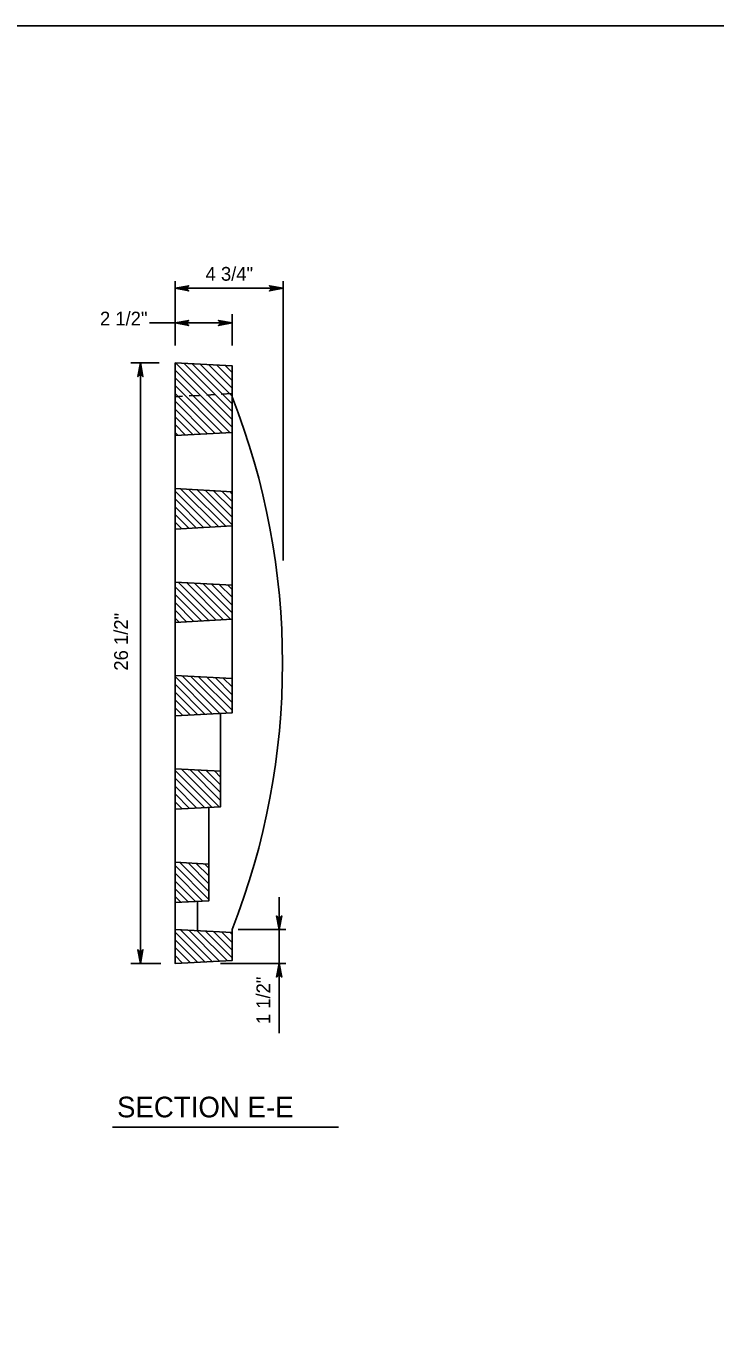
# Model space of a CAD drawing. Extents: x 2087776 to 2104538, y 970919 to 982612.
# Drawn here: x 2094129 to 2094622, y 977738 to 978665 of the extents above; entities that cross this region are included whole.
import ezdxf

# ---------------------------------------------------------------- set-up
doc = ezdxf.new("R2010")
doc.units = 0
doc.layers.add('1', color=7, linetype='Continuous')

msp = doc.modelspace()

# ---------------------------------------------------------------- linework, layer by layer
at = {"layer": '1'}
for p, q in [((2094235.79, 978437.02), (2094235.79, 978483.02)), ((2094312.97, 978477.94), (2094235.79, 978477.94)), ((2094312.97, 978283.5), (2094312.97, 978483.02)), ((2094276.61, 978437.02), (2094276.61, 978459.36)), ((2094276.61, 978453.14), (2094217.47, 978453.14)), ((2094224.57, 978424.67), (2094204.24, 978424.67)), ((2094211.06, 977995.44), (2094211.06, 978424.67)), ((2094276.61, 978422.48), (2094235.79, 978424.67)), ((2094235.79, 977995.44), (2094235.79, 978424.67)), ((2094276.61, 978384.23), (2094236.19, 978424.65)), ((2094276.61, 978389.8), (2094242.08, 978424.33)), ((2094276.61, 978395.37), (2094247.96, 978424.02)), ((2094276.61, 978400.93), (2094253.84, 978423.7)), ((2094276.61, 978406.5), (2094259.73, 978423.39)), ((2094276.61, 978412.07), (2094265.61, 978423.07)), ((2094276.61, 978417.64), (2094271.49, 978422.75)), ((2094276.61, 978422.48), (2094276.61, 978402.63)), ((2094276.61, 978378.66), (2094235.79, 978419.48)), ((2094274.94, 978374.77), (2094235.79, 978413.91)), ((2094269.66, 978374.48), (2094235.79, 978408.35)), ((2094264.37, 978374.2), (2094235.79, 978402.78)), ((2094264.23, 978401.96), (2094258.54, 978401.66)), ((2094276.61, 978402.63), (2094268.67, 978402.2)), ((2094276.61, 978332.59), (2094276.61, 978402.63)), ((2094241.23, 978400.73), (2094235.79, 978400.44)), ((2094259.09, 978373.91), (2094235.79, 978397.21)), ((2094253.18, 978401.37), (2094245.98, 978400.98)), ((2094253.81, 978373.63), (2094235.79, 978391.64)), ((2094248.52, 978373.35), (2094235.79, 978386.07)), ((2094243.24, 978373.06), (2094235.79, 978380.51)), ((2094237.95, 978372.78), (2094235.79, 978374.94)), ((2094276.61, 978374.85), (2094235.79, 978372.66)), ((2094276.61, 978332.59), (2094235.79, 978334.78)), ((2094261.49, 978307.3), (2094235.79, 978332.99)), ((2094256.2, 978307.01), (2094235.79, 978327.42)), ((2094266.77, 978307.58), (2094239.79, 978334.56)), ((2094272.06, 978307.86), (2094245.67, 978334.25)), ((2094276.61, 978308.87), (2094251.55, 978333.93)), ((2094276.61, 978314.44), (2094257.44, 978333.62)), ((2094276.61, 978320.01), (2094263.32, 978333.3)), ((2094276.61, 978325.58), (2094269.21, 978332.98)), ((2094276.61, 978331.14), (2094275.09, 978332.67)), ((2094276.61, 978308.11), (2094276.61, 978332.59)), ((2094250.92, 978306.73), (2094235.79, 978321.85)), ((2094245.64, 978306.44), (2094235.79, 978316.29)), ((2094240.35, 978306.16), (2094235.79, 978310.72)), ((2094276.61, 978308.11), (2094235.79, 978305.91)), ((2094276.61, 978265.84), (2094276.61, 978308.11)), ((2094276.61, 978265.84), (2094235.79, 978268.03)), ((2094259.9, 978240.46), (2094235.79, 978264.57)), ((2094265.18, 978240.75), (2094238.02, 978267.91)), ((2094270.47, 978241.03), (2094243.9, 978267.6)), ((2094275.75, 978241.32), (2094249.79, 978267.28)), ((2094276.61, 978246.02), (2094255.67, 978266.96)), ((2094276.61, 978251.59), (2094261.55, 978266.65)), ((2094276.61, 978257.16), (2094267.44, 978266.33)), ((2094276.61, 978262.73), (2094273.32, 978266.02)), ((2094276.61, 978241.36), (2094276.61, 978265.84)), ((2094254.62, 978240.18), (2094235.79, 978259)), ((2094249.33, 978239.9), (2094235.79, 978253.44)), ((2094244.05, 978239.61), (2094235.79, 978247.87)), ((2094238.76, 978239.33), (2094235.79, 978242.3)), ((2094276.58, 978241.36), (2094235.79, 978239.17)), ((2094276.61, 978241.36), (2094276.58, 978241.36)), ((2094276.61, 978199.09), (2094276.61, 978241.36)), ((2094276.61, 978199.09), (2094235.79, 978201.29)), ((2094262.43, 978173.85), (2094235.79, 978200.5)), ((2094267.72, 978174.14), (2094240.84, 978201.02)), ((2094273, 978174.42), (2094246.73, 978200.7)), ((2094276.61, 978176.38), (2094252.61, 978200.38)), ((2094276.61, 978181.95), (2094258.49, 978200.07)), ((2094276.61, 978187.52), (2094264.38, 978199.75)), ((2094276.61, 978193.08), (2094270.26, 978199.43)), ((2094276.61, 978198.65), (2094276.15, 978199.12)), ((2094276.61, 978174.62), (2094276.61, 978199.09)), ((2094257.15, 978173.57), (2094235.79, 978194.93)), ((2094251.87, 978173.29), (2094235.79, 978189.36)), ((2094246.58, 978173), (2094235.79, 978183.79)), ((2094241.3, 978172.72), (2094235.79, 978178.22)), ((2094276.61, 978174.62), (2094235.79, 978172.42)), ((2094236.02, 978172.43), (2094235.79, 978172.66)), ((2094268.32, 978132.79), (2094268.32, 978174.17)), ((2094268.32, 978132.79), (2094235.79, 978134.54)), ((2094262.03, 978107.09), (2094235.79, 978133.32)), ((2094267.31, 978107.37), (2094240.39, 978134.29)), ((2094268.32, 978111.93), (2094246.27, 978133.98)), ((2094268.32, 978117.49), (2094252.15, 978133.66)), ((2094268.32, 978123.06), (2094258.04, 978133.34)), ((2094268.32, 978128.63), (2094263.92, 978133.03)), ((2094268.32, 978107.42), (2094268.32, 978132.79)), ((2094256.74, 978106.8), (2094235.79, 978127.75)), ((2094251.46, 978106.52), (2094235.79, 978122.18)), ((2094246.17, 978106.23), (2094235.79, 978116.61)), ((2094240.89, 978105.95), (2094235.79, 978111.05)), ((2094268.32, 978107.42), (2094235.79, 978105.68)), ((2094260.03, 978066.49), (2094260.03, 978106.98)), ((2094260.03, 978066.49), (2094235.79, 978067.79)), ((2094260.03, 978046.81), (2094239.24, 978067.61)), ((2094260.03, 978041.25), (2094235.79, 978065.48)), ((2094255.71, 978040), (2094235.79, 978059.91)), ((2094260.03, 978052.38), (2094245.12, 978067.29)), ((2094260.03, 978057.95), (2094251, 978066.98)), ((2094260.03, 978063.52), (2094256.89, 978066.66)), ((2094260.03, 978040.23), (2094260.03, 978066.49)), ((2094250.42, 978039.72), (2094235.79, 978054.35)), ((2094245.14, 978039.43), (2094235.79, 978048.78)), ((2094239.86, 978039.15), (2094235.79, 978043.21)), ((2094260.03, 978040.23), (2094235.79, 978038.93)), ((2094251.74, 978018.82), (2094251.74, 978039.79)), ((2094310.2, 978019.67), (2094310.2, 978042.8)), ((2094276.61, 978017.48), (2094235.79, 978019.67)), ((2094257.1, 977996.58), (2094235.79, 978017.89)), ((2094251.82, 977996.3), (2094235.79, 978012.32)), ((2094262.39, 977996.86), (2094239.8, 978019.46)), ((2094267.67, 977997.15), (2094245.68, 978019.14)), ((2094272.96, 977997.43), (2094251.56, 978018.82)), ((2094276.61, 977999.34), (2094257.45, 978018.51)), ((2094276.61, 978004.91), (2094263.33, 978018.19)), ((2094276.61, 978010.48), (2094269.22, 978017.88)), ((2094276.61, 978016.05), (2094275.1, 978017.56)), ((2094276.61, 978019.67), (2094276.61, 977997.63)), ((2094280.92, 978019.67), (2094314.98, 978019.67)), ((2094310.2, 977995.44), (2094310.2, 978019.67)), ((2094246.54, 977996.01), (2094235.79, 978006.76)), ((2094225.59, 977995.44), (2094204.24, 977995.44)), ((2094241.25, 977995.73), (2094235.79, 978001.19)), ((2094276.61, 977997.63), (2094235.79, 977995.44)), ((2094235.97, 977995.44), (2094235.79, 977995.62)), ((2094268.21, 977995.44), (2094314.98, 977995.44)), ((2094310.2, 977945.5), (2094310.2, 977995.44)), ((2094352.64, 977878.45), (2094191.09, 977878.45))]:
    msp.add_line(p, q, dxfattribs=at)
for points in [[(2096000.74, 976815.01), (2096000.74, 978665.4), (2093422, 978665.4), (2093422, 976815.01), (2096000.74, 976815.01), (2096000.74, 976901.49), (2095344.57, 976901.49), (2095344.57, 977113.68), (2096000.74, 977113.68), (2096000.74, 977208.71), (2095344.57, 977208.71), (2095344.57, 976815.01), (2095603.11, 976815.01), (2095603.11, 976901.49), (2095603.11, 976815.01), (2095855.73, 976815.01), (2095855.73, 976901.49), (2095855.73, 976861.08), (2096000.74, 976861.08)], [(2094235.79, 978477.94), (2094245.58, 978479.77), (2094245.2, 978479.51), (2094244.82, 978479.25), (2094244.63, 978478.92), (2094244.44, 978478.59), (2094244.38, 978478.27), (2094244.32, 978477.94), (2094244.38, 978477.61), (2094244.44, 978477.28), (2094244.63, 978476.95), (2094244.82, 978476.63), (2094245.2, 978476.36), (2094245.58, 978476.1), (2094235.79, 978477.94), (2094245.2, 978476.36), (2094244.82, 978476.63), (2094235.79, 978477.94), (2094244.63, 978476.95), (2094244.44, 978477.28), (2094235.79, 978477.94), (2094244.38, 978477.61), (2094244.32, 978477.94), (2094235.79, 978477.94), (2094244.38, 978478.27), (2094244.44, 978478.59), (2094235.79, 978477.94), (2094244.63, 978478.92), (2094244.82, 978479.25), (2094235.79, 978477.94), (2094245.2, 978479.51)], [(2094312.97, 978477.94), (2094303.18, 978476.1), (2094303.56, 978476.36), (2094303.93, 978476.63), (2094304.13, 978476.95), (2094304.32, 978477.28), (2094304.38, 978477.61), (2094304.44, 978477.94), (2094304.38, 978478.27), (2094304.32, 978478.59), (2094304.13, 978478.92), (2094303.93, 978479.25), (2094303.56, 978479.51), (2094303.18, 978479.77), (2094312.97, 978477.94), (2094303.56, 978479.51), (2094303.93, 978479.25), (2094312.97, 978477.94), (2094304.13, 978478.92), (2094304.32, 978478.59), (2094312.97, 978477.94), (2094304.38, 978478.27), (2094304.44, 978477.94), (2094312.97, 978477.94), (2094304.38, 978477.61), (2094304.32, 978477.28), (2094312.97, 978477.94), (2094304.13, 978476.95), (2094303.93, 978476.63), (2094312.97, 978477.94), (2094303.56, 978476.36)], [(2094235.79, 978453.14), (2094245.58, 978454.97), (2094245.2, 978454.71), (2094244.82, 978454.45), (2094244.63, 978454.12), (2094244.44, 978453.79), (2094244.38, 978453.47), (2094244.32, 978453.14), (2094244.38, 978452.81), (2094244.44, 978452.48), (2094244.63, 978452.15), (2094244.82, 978451.83), (2094245.2, 978451.56), (2094245.58, 978451.3), (2094235.79, 978453.14), (2094245.2, 978451.56), (2094244.82, 978451.83), (2094235.79, 978453.14), (2094244.63, 978452.15), (2094244.44, 978452.48), (2094235.79, 978453.14), (2094244.38, 978452.81), (2094244.32, 978453.14), (2094235.79, 978453.14), (2094244.38, 978453.47), (2094244.44, 978453.79), (2094235.79, 978453.14), (2094244.63, 978454.12), (2094244.82, 978454.45), (2094235.79, 978453.14), (2094245.2, 978454.71)], [(2094276.61, 978453.14), (2094266.83, 978451.3), (2094267.2, 978451.56), (2094267.58, 978451.83), (2094267.78, 978452.15), (2094267.97, 978452.48), (2094268.03, 978452.81), (2094268.08, 978453.14), (2094268.03, 978453.47), (2094267.97, 978453.79), (2094267.78, 978454.12), (2094267.58, 978454.45), (2094267.2, 978454.71), (2094266.83, 978454.97), (2094276.61, 978453.14), (2094267.2, 978454.71), (2094267.58, 978454.45), (2094276.61, 978453.14), (2094267.78, 978454.12), (2094267.97, 978453.79), (2094276.61, 978453.14), (2094268.03, 978453.47), (2094268.08, 978453.14), (2094276.61, 978453.14), (2094268.03, 978452.81), (2094267.97, 978452.48), (2094276.61, 978453.14), (2094267.78, 978452.15), (2094267.58, 978451.83), (2094276.61, 978453.14), (2094267.2, 978451.56)], [(2094211.06, 978424.67), (2094212.9, 978414.89), (2094212.64, 978415.26), (2094212.37, 978415.64), (2094212.05, 978415.83), (2094211.72, 978416.03), (2094211.39, 978416.09), (2094211.06, 978416.14), (2094210.73, 978416.09), (2094210.41, 978416.03), (2094210.08, 978415.83), (2094209.75, 978415.64), (2094209.49, 978415.26), (2094209.23, 978414.89), (2094211.06, 978424.67), (2094209.49, 978415.26), (2094209.75, 978415.64), (2094211.06, 978424.67), (2094210.08, 978415.83), (2094210.41, 978416.03), (2094211.06, 978424.67), (2094210.73, 978416.09), (2094211.06, 978416.14), (2094211.06, 978424.67), (2094211.39, 978416.09), (2094211.72, 978416.03), (2094211.06, 978424.67), (2094212.05, 978415.83), (2094212.37, 978415.64), (2094211.06, 978424.67), (2094212.64, 978415.26)], [(2094310.2, 978019.67), (2094308.37, 978029.46), (2094308.63, 978029.08), (2094308.89, 978028.7), (2094309.22, 978028.51), (2094309.55, 978028.31), (2094309.87, 978028.26), (2094310.2, 978028.2), (2094310.53, 978028.26), (2094310.86, 978028.31), (2094311.19, 978028.51), (2094311.51, 978028.7), (2094311.78, 978029.08), (2094312.04, 978029.46), (2094310.2, 978019.67), (2094311.78, 978029.08), (2094311.51, 978028.7), (2094310.2, 978019.67), (2094311.19, 978028.51), (2094310.86, 978028.31), (2094310.2, 978019.67), (2094310.53, 978028.26), (2094310.2, 978028.2), (2094310.2, 978019.67), (2094309.87, 978028.26), (2094309.55, 978028.31), (2094310.2, 978019.67), (2094309.22, 978028.51), (2094308.89, 978028.7), (2094310.2, 978019.67), (2094308.63, 978029.08)], [(2094211.06, 977995.44), (2094209.23, 978005.22), (2094209.49, 978004.84), (2094209.75, 978004.47), (2094210.08, 978004.27), (2094210.41, 978004.08), (2094210.73, 978004.02), (2094211.06, 978003.97), (2094211.39, 978004.02), (2094211.72, 978004.08), (2094212.05, 978004.27), (2094212.37, 978004.47), (2094212.64, 978004.84), (2094212.9, 978005.22), (2094211.06, 977995.44), (2094212.64, 978004.84), (2094212.37, 978004.47), (2094211.06, 977995.44), (2094212.05, 978004.27), (2094211.72, 978004.08), (2094211.06, 977995.44), (2094211.39, 978004.02), (2094211.06, 978003.97), (2094211.06, 977995.44), (2094210.73, 978004.02), (2094210.41, 978004.08), (2094211.06, 977995.44), (2094210.08, 978004.27), (2094209.75, 978004.47), (2094211.06, 977995.44), (2094209.49, 978004.84)], [(2094310.2, 977995.44), (2094312.04, 977985.65), (2094311.78, 977986.03), (2094311.51, 977986.4), (2094311.19, 977986.6), (2094310.86, 977986.79), (2094310.53, 977986.85), (2094310.2, 977986.91), (2094309.87, 977986.85), (2094309.55, 977986.79), (2094309.22, 977986.6), (2094308.89, 977986.4), (2094308.63, 977986.03), (2094308.37, 977985.65), (2094310.2, 977995.44), (2094308.63, 977986.03), (2094308.89, 977986.4), (2094310.2, 977995.44), (2094309.22, 977986.6), (2094309.55, 977986.79), (2094310.2, 977995.44), (2094309.87, 977986.85), (2094310.2, 977986.91), (2094310.2, 977995.44), (2094310.53, 977986.85), (2094310.86, 977986.79), (2094310.2, 977995.44), (2094311.19, 977986.6), (2094311.51, 977986.4), (2094310.2, 977995.44), (2094311.78, 977986.03)]]:
    msp.add_lwpolyline(points, dxfattribs=at)
for points in [[(2094235.79, 978424.67), (2094276.61, 978422.48), (2094276.61, 978374.85), (2094235.79, 978372.66)], [(2094235.79, 978334.78), (2094235.79, 978305.91), (2094276.61, 978308.11), (2094276.61, 978332.59)], [(2094235.79, 978268.03), (2094235.79, 978239.17), (2094276.61, 978241.36), (2094276.61, 978265.84)], [(2094235.79, 978201.29), (2094235.79, 978172.42), (2094276.61, 978174.62), (2094276.61, 978199.09)], [(2094235.79, 978134.54), (2094235.79, 978105.68), (2094268.32, 978107.42), (2094268.32, 978132.79)], [(2094235.79, 978067.79), (2094235.79, 978038.93), (2094260.03, 978040.23), (2094260.03, 978066.49)], [(2094235.79, 978019.67), (2094235.79, 977995.44), (2094276.61, 977997.63), (2094276.61, 978017.48)]]:
    msp.add_lwpolyline(points, close=True, dxfattribs=at)
msp.add_arc((2093790.34, 978210.05), 522.21, 338.61897, 21.38103, dxfattribs=at)

# ---------------------------------------------------------------- texts
for s, height, p in [('4 3/4"', 9.843, (2094257.61, 978483.35)), ('2 1/2"', 9.843, (2094182.18, 978451.36)), ('SECTION E-E', 14.7638, (2094194.35, 977885.46))]:
    msp.add_text(s, height=height, dxfattribs=at).set_placement(p)
for s, p in [('26 1/2"', (2094202.18, 978204.68)), ('1 1/2"', (2094303.82, 977952.06))]:
    msp.add_text(s, height=9.843, rotation=90, dxfattribs=at).set_placement(p)

doc.saveas('drawing.dxf')
